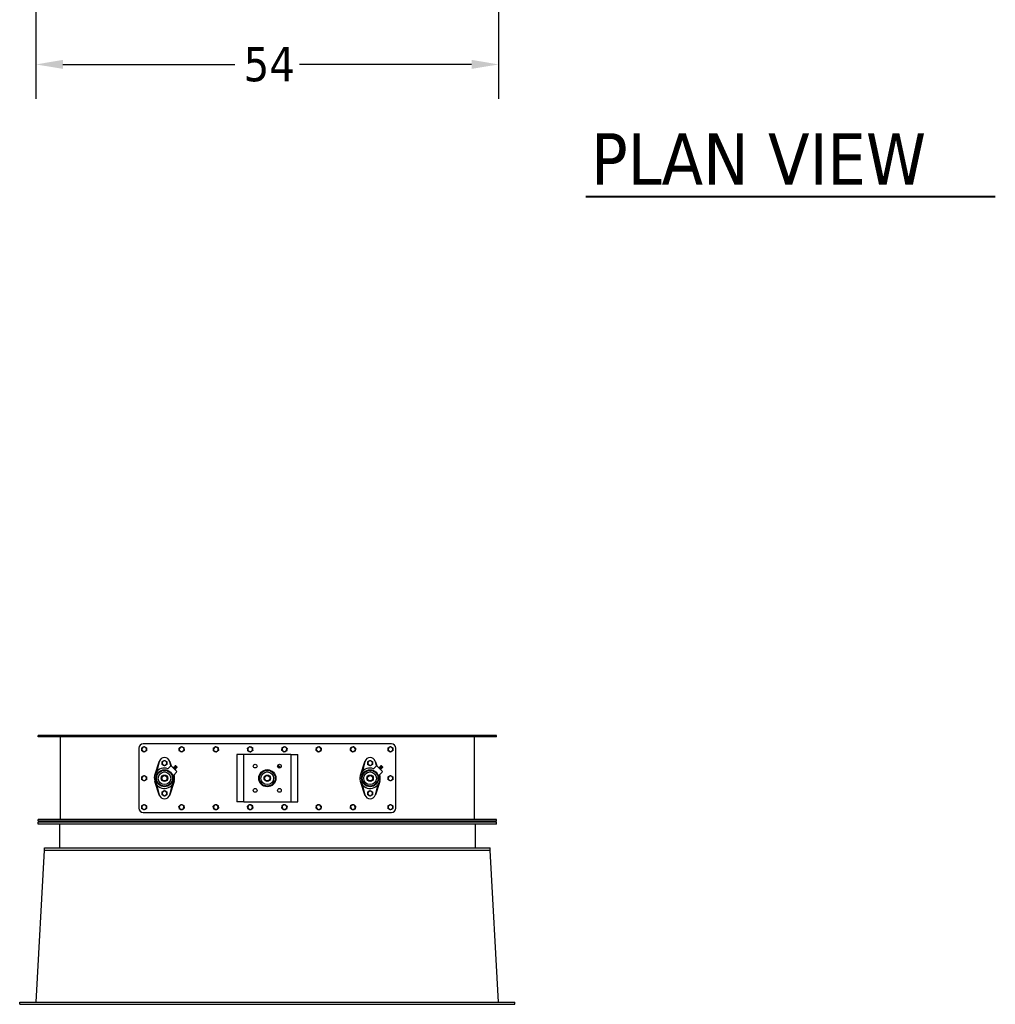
# Model space of a CAD drawing. Header units: inches. Extents: x 24 to 1128, y -69 to 748.
# Tile 586 of 656: x 508 to 622, y 429 to 544. Entities that reach past the tile are written whole.
import ezdxf

# ---------------------------------------------------------------- set-up
doc = ezdxf.new("R2010")
doc.units = ezdxf.units.IN
doc.header["$LTSCALE"] = 32
doc.header["$MEASUREMENT"] = 0
for name, color, linetype, lineweight in [('Dimension (ANSI)', 7, 'Continuous', 25), ('Symbol (ANSI)', 7, 'Continuous', 25), ('Visible (ANSI)', 7, 'Continuous', 30)]:
    doc.layers.add(name, color=color, linetype=linetype, lineweight=lineweight)
doc.styles.add('Label Text (ANSI)', font='tahomabd.ttf')
doc.styles.add('Note Text (ANSI)', font='tahoma.ttf')
doc.dimstyles.new('SB Fraction-16 (ANSI)', dxfattribs={"dimscale": 32, "dimtxt": 0.125, "dimasz": 0.098425, "dimexe": 0.125, "dimexo": 0.0625, "dimgap": 0.031496, "dimtad": 0, "dimtih": 1, "dimtoh": 1, "dimdec": 4, "dimrnd": 1e-08, "dimzin": 0, "dimdsep": 46, "dimlunit": 5, "dimtxsty": 'Note Text (ANSI)', "dimcen": 0.09, "dimdle": 0.393701, "dimclrd": 256, "dimclre": 256, "dimclrt": 256, "dimadec": 0, "dimazin": 3, "dimtfac": 0.96, "dimtofl": 0, "dimtmove": 0, "dimatfit": 3, "dimfxl": 1, "dimfrac": 2, "dimtolj": 1, "dimtzin": 12, "dimlwd": -1, "dimlwe": -1, "dimarcsym": 0})

# ---------------------------------------------------------------- blocks, each defined once
blk = doc.blocks.new('*D20')
at = {"layer": 'Defpoints', "color": 0, "transparency": 16777216}
for p in [(510.16, 558.92), (564.16, 558.92), (564.16, 538.76)]:
    blk.add_point(p, dxfattribs=at)
at = {"layer": 'Dimension (ANSI)', "transparency": 16777216}
for p, q in [((510.16, 556.92), (510.16, 534.76)), ((564.16, 556.92), (564.16, 534.76)), ((513.31, 538.76), (533.38, 538.76)), ((561.01, 538.76), (540.93, 538.76))]:
    blk.add_line(p, q, dxfattribs=at)
for points in [[(513.31, 539.29), (513.31, 538.24), (510.16, 538.76)], [(561.01, 539.29), (561.01, 538.24), (564.16, 538.76)]]:
    blk.add_solid(points, dxfattribs=at)
at = {"layer": 'Dimension (ANSI)', "transparency": 16777216, "insert": (534.39, 540.8), "char_height": 4, "attachment_point": 1, "style": 'Note Text (ANSI)'}
blk.add_mtext('\\A1;54', dxfattribs=at)

msp = doc.modelspace()

# ---------------------------------------------------------------- linework, layer by layer
at = {"layer": 'Symbol (ANSI)', "lineweight": 40}
msp.add_line((574.32463, 523.36488), (622.13086, 523.36488), dxfattribs=at)
at = {"layer": 'Visible (ANSI)'}
for p, q in [((563.90563, 460.48367), (510.40563, 460.48367)), ((510.40563, 460.29617), (510.40563, 460.48367)), ((563.90563, 460.29617), (510.40563, 460.29617)), ((512.96813, 460.29617), (512.96813, 450.67117)), ((561.34313, 450.67117), (561.34313, 460.29617)), ((563.90563, 460.29617), (563.90563, 460.48367)), ((522.15563, 458.98367), (522.15563, 451.98367)), ((551.65563, 459.48367), (522.65563, 459.48367)), ((552.15563, 451.98367), (552.15563, 458.98367)), ((524.02653, 455.85148), (524.53541, 457.41363)), ((524.53541, 457.41363), (524.21114, 456.20346)), ((524.53541, 457.41363), (524.54651, 457.44772)), ((525.76475, 457.44772), (525.77586, 457.41363)), ((525.90905, 456.91654), (525.77586, 457.41363)), ((525.77586, 457.41363), (525.93774, 456.9167)), ((534.21813, 458.23367), (533.59313, 458.23367)), ((533.59313, 458.23367), (533.59313, 452.73367)), ((534.40563, 458.23367), (534.21813, 458.23367)), ((534.40563, 452.73367), (534.40563, 458.23367)), ((534.78063, 458.23367), (534.40563, 458.23367)), ((539.53063, 458.23367), (534.78063, 458.23367)), ((539.90563, 458.23367), (539.53063, 458.23367)), ((539.90563, 458.23367), (540.09313, 458.23367)), ((539.90563, 458.23367), (539.90563, 452.73367)), ((540.09313, 458.23367), (540.71813, 458.23367)), ((540.71813, 452.73367), (540.71813, 458.23367)), ((548.02653, 455.85148), (548.53541, 457.41363)), ((548.53541, 457.41363), (548.21114, 456.20346)), ((548.53541, 457.41363), (548.54651, 457.44772)), ((549.76475, 457.44772), (549.77586, 457.41363)), ((549.90905, 456.91654), (549.77586, 457.41363)), ((549.77586, 457.41363), (549.93774, 456.9167)), ((525.52454, 456.55969), (525.85322, 456.88836)), ((525.99464, 456.88836), (526.56033, 456.32268)), ((526.17368, 456.72673), (526.23979, 456.79284)), ((526.18005, 456.70296), (526.17368, 456.72673)), ((526.22993, 456.67048), (526.29604, 456.73659)), ((526.56033, 456.18126), (526.23165, 455.85258)), ((526.26357, 456.78647), (526.23979, 456.79284)), ((526.26357, 456.78647), (526.27662, 456.77342)), ((526.27662, 456.77342), (526.361, 456.68904)), ((526.34244, 456.55797), (526.40855, 456.62408)), ((526.35887, 456.83445), (526.50641, 456.6869)), ((526.361, 456.68904), (526.44538, 456.60466)), ((526.37492, 456.50809), (526.3987, 456.50171)), ((526.3987, 456.50171), (526.46481, 456.56783)), ((526.48317, 456.93964), (526.4128, 456.91868)), ((526.4128, 456.91868), (526.59064, 456.74084)), ((526.44538, 456.60466), (526.45844, 456.5916)), ((526.45844, 456.5916), (526.46481, 456.56783)), ((526.49099, 456.93766), (526.60962, 456.81902)), ((526.6116, 456.81121), (526.59064, 456.74084)), ((538.36903, 456.82429), (538.49625, 456.69706)), ((538.48317, 456.93964), (538.4128, 456.91868)), ((538.4128, 456.91868), (538.59064, 456.74084)), ((538.49099, 456.93766), (538.60962, 456.81902)), ((538.6116, 456.81121), (538.59064, 456.74084)), ((549.52454, 456.55969), (549.85322, 456.88836)), ((549.99464, 456.88836), (550.56033, 456.32268)), ((550.17368, 456.72673), (550.23979, 456.79284)), ((550.18005, 456.70296), (550.17368, 456.72673)), ((550.22993, 456.67048), (550.29604, 456.73659)), ((550.56033, 456.18126), (550.23165, 455.85258)), ((550.26357, 456.78647), (550.23979, 456.79284)), ((550.26357, 456.78647), (550.27662, 456.77342)), ((550.27662, 456.77342), (550.361, 456.68904)), ((550.34244, 456.55797), (550.40855, 456.62408)), ((550.35887, 456.83445), (550.50641, 456.6869)), ((550.361, 456.68904), (550.44538, 456.60466)), ((550.37492, 456.50809), (550.3987, 456.50171)), ((550.3987, 456.50171), (550.46481, 456.56783)), ((550.48317, 456.93964), (550.4128, 456.91868)), ((550.4128, 456.91868), (550.59064, 456.74084)), ((550.44538, 456.60466), (550.45844, 456.5916)), ((550.45844, 456.5916), (550.46481, 456.56783)), ((550.49099, 456.93766), (550.60962, 456.81902)), ((550.6116, 456.81121), (550.59064, 456.74084)), ((524.53541, 453.55371), (524.02653, 455.11586)), ((526.28474, 455.11586), (525.77586, 453.55371)), ((526.27142, 455.89235), (526.28474, 455.85148)), ((548.53541, 453.55371), (548.02653, 455.11586)), ((550.28474, 455.11586), (549.77586, 453.55371)), ((550.27142, 455.89235), (550.28474, 455.85148)), ((524.21114, 454.76388), (524.53541, 453.55371)), ((525.77586, 453.55371), (526.10012, 454.76388)), ((548.21114, 454.76388), (548.53541, 453.55371)), ((549.77586, 453.55371), (550.10012, 454.76388)), ((524.54651, 453.51962), (524.53541, 453.55371)), ((525.77586, 453.55371), (525.76475, 453.51962)), ((534.21813, 452.73367), (533.59313, 452.73367)), ((534.40563, 452.73367), (534.21813, 452.73367)), ((534.40563, 452.73367), (534.78063, 452.73367)), ((534.78063, 452.73367), (539.53063, 452.73367)), ((539.53063, 452.73367), (539.90563, 452.73367)), ((539.90563, 452.73367), (540.09313, 452.73367)), ((540.09313, 452.73367), (540.71813, 452.73367)), ((548.54651, 453.51962), (548.53541, 453.55371)), ((549.77586, 453.55371), (549.76475, 453.51962)), ((522.65563, 451.48367), (551.65563, 451.48367)), ((563.90563, 450.67117), (510.40563, 450.67117)), ((510.40563, 450.48367), (510.40563, 450.67117)), ((563.90563, 450.48367), (510.40563, 450.48367)), ((563.90563, 450.35867), (510.40563, 450.35867)), ((510.40563, 450.10867), (510.40563, 450.35867)), ((563.90563, 450.48367), (563.90563, 450.67117)), ((563.90563, 450.10867), (563.90563, 450.35867)), ((563.90563, 450.10867), (510.40563, 450.10867)), ((512.90563, 450.10867), (512.90563, 447.35867)), ((561.40563, 450.10867), (561.40563, 447.35867)), ((510.16952, 429.35867), (511.15563, 447.10867)), ((511.15563, 447.10867), (511.15563, 447.35867)), ((511.15563, 447.35867), (563.15563, 447.35867)), ((511.15563, 447.10867), (563.15563, 447.10867)), ((563.15563, 447.10867), (563.15563, 447.35867)), ((564.14174, 429.35867), (563.15563, 447.10867)), ((508.25563, 429.10867), (508.25563, 429.35867)), ((508.25563, 429.35867), (566.05563, 429.35867)), ((508.25563, 429.10867), (566.05563, 429.10867)), ((566.05563, 429.10867), (566.05563, 429.35867))]:
    msp.add_line(p, q, dxfattribs=at)
for centre, radius in [((525.15563, 455.48367), 0.99675), ((525.15563, 455.48367), 0.92175), ((525.15563, 455.48367), 0.73425), ((535.73763, 456.90167), 0.21875), ((537.15563, 455.48367), 1), ((537.15563, 455.48367), 0.99675), ((537.15563, 455.48367), 0.92175), ((537.15563, 455.48367), 0.73425), ((538.57363, 456.90167), 0.21875), ((549.15563, 455.48367), 0.99675), ((549.15563, 455.48367), 0.92175), ((549.15563, 455.48367), 0.73425), ((525.15563, 455.48367), 0.375), ((525.15563, 455.48367), 0.3125), ((537.15563, 455.48367), 0.375), ((537.15563, 455.48367), 0.3125), ((549.15563, 455.48367), 0.375), ((549.15563, 455.48367), 0.3125), ((535.73763, 454.06567), 0.21875), ((538.57363, 454.06567), 0.21875)]:
    msp.add_circle(centre, radius, dxfattribs=at)
for centre, radius, start, end in [((522.65563, 458.98367), 0.5, 90, 180), ((522.78063, 458.85867), 0.281, 120, 180), ((522.78063, 458.85867), 0.281, 180, 240), ((522.78063, 458.85867), 0.281, 60, 120), ((522.78063, 458.85867), 0.281, 240, 300), ((522.78063, 458.85867), 0.281, 0, 60), ((522.78063, 458.85867), 0.281, 300, 0), ((527.15563, 458.85867), 0.281, 126.2923397, 186.2923397), ((527.15563, 458.85867), 0.281, 186.2923397, 246.2923397), ((527.15563, 458.85867), 0.281, 66.2923397, 126.2923397), ((527.15563, 458.85867), 0.281, 246.2923397, 306.2923397), ((527.15563, 458.85867), 0.281, 6.2923397, 66.2923397), ((527.15563, 458.85867), 0.281, 306.2923397, 6.2923397), ((531.15563, 458.85867), 0.281, 126.2923397, 186.2923397), ((531.15563, 458.85867), 0.281, 186.2923397, 246.2923397), ((531.15563, 458.85867), 0.281, 66.2923397, 126.2923397), ((531.15563, 458.85867), 0.281, 246.2923397, 306.2923397), ((531.15563, 458.85867), 0.281, 6.2923397, 66.2923397), ((531.15563, 458.85867), 0.281, 306.2923397, 6.2923397), ((535.15563, 458.85867), 0.281, 126.2923397, 186.2923397), ((535.15563, 458.85867), 0.281, 186.2923397, 246.2923397), ((535.15563, 458.85867), 0.281, 66.2923397, 126.2923397), ((535.15563, 458.85867), 0.281, 246.2923397, 306.2923397), ((535.15563, 458.85867), 0.281, 6.2923397, 66.2923397), ((535.15563, 458.85867), 0.281, 306.2923397, 6.2923397), ((539.15563, 458.85867), 0.281, 170.8358207, 230.8358207), ((539.15563, 458.85867), 0.281, 110.8358207, 170.8358207), ((539.15563, 458.85867), 0.281, 230.8358207, 290.8358207), ((539.15563, 458.85867), 0.281, 50.8358207, 110.8358207), ((539.15563, 458.85867), 0.281, 290.8358207, 350.8358207), ((539.15563, 458.85867), 0.281, 350.8358207, 50.8358207), ((543.15563, 458.85867), 0.281, 170.8358207, 230.8358207), ((543.15563, 458.85867), 0.281, 110.8358207, 170.8358207), ((543.15563, 458.85867), 0.281, 230.8358207, 290.8358207), ((543.15563, 458.85867), 0.281, 50.8358207, 110.8358207), ((543.15563, 458.85867), 0.281, 290.8358207, 350.8358207), ((543.15563, 458.85867), 0.281, 350.8358207, 50.8358207), ((547.15563, 458.85867), 0.281, 170.8358207, 230.8358207), ((547.15563, 458.85867), 0.281, 110.8358207, 170.8358207), ((547.15563, 458.85867), 0.281, 230.8358207, 290.8358207), ((547.15563, 458.85867), 0.281, 50.8358207, 110.8358207), ((547.15563, 458.85867), 0.281, 290.8358207, 350.8358207), ((547.15563, 458.85867), 0.281, 350.8358207, 50.8358207), ((551.53063, 458.85867), 0.281, 120, 180), ((551.53063, 458.85867), 0.281, 180, 240), ((551.53063, 458.85867), 0.281, 60, 120), ((551.53063, 458.85867), 0.281, 240, 300), ((551.65563, 458.98367), 0.5, 0, 90), ((551.53063, 458.85867), 0.281, 0, 60), ((551.53063, 458.85867), 0.281, 300, 0), ((525.15563, 457.24929), 0.64063, 18.0432318, 161.9567682), ((525.15563, 457.24929), 0.28125, 120, 180), ((525.15563, 457.24929), 0.28125, 180, 240), ((525.15563, 457.24929), 0.28125, 60, 120), ((525.15563, 457.24929), 0.28125, 0, 60), ((525.15563, 457.24929), 0.28125, 300, 0), ((549.15563, 457.24929), 0.64063, 18.0432318, 161.9567682), ((549.15563, 457.24929), 0.28125, 120, 180), ((549.15563, 457.24929), 0.28125, 180, 240), ((549.15563, 457.24929), 0.28125, 60, 120), ((549.15563, 457.24929), 0.28125, 0, 60), ((549.15563, 457.24929), 0.28125, 300, 0), ((525.15563, 455.48367), 1.1875, 69.9010624, 20.0989376), ((525.15563, 457.24929), 0.28125, 240, 300), ((525.92393, 456.81765), 0.1, 45, 135), ((526.20774, 457.016), 0.23622, 283.6687015, 309.7729981), ((526.48502, 456.81305), 0.12795, 124.3612907, 170.3745904), ((526.68797, 456.53578), 0.23622, 140.2270019, 166.3312985), ((526.48542, 456.93209), 0.00787, 45, 106.5871761), ((526.48502, 456.81305), 0.12795, 279.6254096, 325.6387093), ((526.48962, 456.25197), 0.1, 315, 45), ((526.60406, 456.81346), 0.00787, 343.4128239, 45), ((538.48502, 456.81305), 0.12795, 124.3612907, 164.4634537), ((538.48542, 456.93209), 0.00787, 45, 106.5871761), ((538.48502, 456.81305), 0.12795, 285.5365463, 325.6387093), ((538.60406, 456.81346), 0.00787, 343.4128239, 45), ((549.15563, 455.48367), 1.1875, 69.9010624, 20.0989376), ((549.15563, 457.24929), 0.28125, 240, 300), ((549.92393, 456.81765), 0.1, 45, 135), ((550.20774, 457.016), 0.23622, 283.6687015, 309.7729981), ((550.48502, 456.81305), 0.12795, 124.3612907, 170.3745904), ((550.68797, 456.53578), 0.23622, 140.2270019, 166.3312985), ((550.48542, 456.93209), 0.00787, 45, 106.5871761), ((550.48502, 456.81305), 0.12795, 279.6254096, 325.6387093), ((550.48962, 456.25197), 0.1, 315, 45), ((550.60406, 456.81346), 0.00787, 343.4128239, 45), ((522.78063, 455.48367), 0.281, 120, 180), ((522.78063, 455.48367), 0.281, 180, 240), ((522.78063, 455.48367), 0.281, 60, 120), ((522.78063, 455.48367), 0.281, 240, 300), ((522.78063, 455.48367), 0.281, 0, 60), ((522.78063, 455.48367), 0.281, 300, 0), ((551.53063, 455.48367), 0.281, 120, 180), ((551.53063, 455.48367), 0.281, 180, 240), ((551.53063, 455.48367), 0.281, 60, 120), ((551.53063, 455.48367), 0.281, 240, 300), ((551.53063, 455.48367), 0.281, 0, 60), ((551.53063, 455.48367), 0.281, 300, 0), ((525.15563, 453.71804), 0.28125, 120, 180), ((525.15563, 453.71804), 0.28125, 60, 120), ((525.15563, 453.71804), 0.28125, 0, 60), ((549.15563, 453.71804), 0.28125, 120, 180), ((549.15563, 453.71804), 0.28125, 60, 120), ((549.15563, 453.71804), 0.28125, 0, 60), ((525.15563, 453.71804), 0.64063, 198.0432318, 341.9567682), ((525.15563, 453.71804), 0.28125, 180, 240), ((525.15563, 453.71804), 0.28125, 240, 300), ((525.15563, 453.71804), 0.28125, 300, 0), ((549.15563, 453.71804), 0.64063, 198.0432318, 341.9567682), ((549.15563, 453.71804), 0.28125, 180, 240), ((549.15563, 453.71804), 0.28125, 240, 300), ((549.15563, 453.71804), 0.28125, 300, 0), ((522.65563, 451.98367), 0.5, 180, 270), ((522.78063, 452.10867), 0.281, 120, 180), ((522.78063, 452.10867), 0.281, 180, 240), ((522.78063, 452.10867), 0.281, 60, 120), ((522.78063, 452.10867), 0.281, 240, 300), ((522.78063, 452.10867), 0.281, 0, 60), ((522.78063, 452.10867), 0.281, 300, 0), ((527.15563, 452.10867), 0.281, 133.3571703, 193.3571703), ((527.15563, 452.10867), 0.281, 193.3571703, 253.3571703), ((527.15563, 452.10867), 0.281, 73.3571703, 133.3571703), ((527.15563, 452.10867), 0.281, 253.3571703, 313.3571703), ((527.15563, 452.10867), 0.281, 13.3571703, 73.3571703), ((527.15563, 452.10867), 0.281, 313.3571703, 13.3571703), ((531.15563, 452.10867), 0.281, 133.3571703, 193.3571703), ((531.15563, 452.10867), 0.281, 193.3571703, 253.3571703), ((531.15563, 452.10867), 0.281, 73.3571703, 133.3571703), ((531.15563, 452.10867), 0.281, 253.3571703, 313.3571703), ((531.15563, 452.10867), 0.281, 13.3571703, 73.3571703), ((531.15563, 452.10867), 0.281, 313.3571703, 13.3571703), ((535.15563, 452.10867), 0.281, 133.3571703, 193.3571703), ((535.15563, 452.10867), 0.281, 193.3571703, 253.3571703), ((535.15563, 452.10867), 0.281, 73.3571703, 133.3571703), ((535.15563, 452.10867), 0.281, 253.3571703, 313.3571703), ((535.15563, 452.10867), 0.281, 13.3571703, 73.3571703), ((535.15563, 452.10867), 0.281, 313.3571703, 13.3571703), ((539.15563, 452.10867), 0.281, 168.4406544, 228.4406544), ((539.15563, 452.10867), 0.281, 108.4406544, 168.4406544), ((539.15563, 452.10867), 0.281, 228.4406544, 288.4406544), ((539.15563, 452.10867), 0.281, 48.4406544, 108.4406544), ((539.15563, 452.10867), 0.281, 288.4406544, 348.4406544), ((539.15563, 452.10867), 0.281, 348.4406544, 48.4406544), ((543.15563, 452.10867), 0.281, 168.4406544, 228.4406544), ((543.15563, 452.10867), 0.281, 108.4406544, 168.4406544), ((543.15563, 452.10867), 0.281, 228.4406544, 288.4406544), ((543.15563, 452.10867), 0.281, 48.4406544, 108.4406544), ((543.15563, 452.10867), 0.281, 288.4406544, 348.4406544), ((543.15563, 452.10867), 0.281, 348.4406544, 48.4406544), ((547.15563, 452.10867), 0.281, 168.4406544, 228.4406544), ((547.15563, 452.10867), 0.281, 108.4406544, 168.4406544), ((547.15563, 452.10867), 0.281, 228.4406544, 288.4406544), ((547.15563, 452.10867), 0.281, 48.4406544, 108.4406544), ((547.15563, 452.10867), 0.281, 288.4406544, 348.4406544), ((547.15563, 452.10867), 0.281, 348.4406544, 48.4406544), ((551.53063, 452.10867), 0.281, 120, 180), ((551.53063, 452.10867), 0.281, 180, 240), ((551.53063, 452.10867), 0.281, 60, 120), ((551.53063, 452.10867), 0.281, 240, 300), ((551.65563, 451.98367), 0.5, 270, 0), ((551.53063, 452.10867), 0.281, 0, 60), ((551.53063, 452.10867), 0.281, 300, 0)]:
    msp.add_arc(centre, radius, start, end, dxfattribs=at)
for points in [[(522.49963, 459.0209), (522.57493, 459.06438), (522.64013, 459.10202)], [(522.49963, 458.85867), (522.49963, 458.93396), (522.49963, 459.0209)], [(522.49963, 458.69643), (522.49963, 458.78338), (522.49963, 458.85867)], [(522.64013, 458.61532), (522.57493, 458.65296), (522.49963, 458.69643)], [(522.64013, 459.10202), (522.70534, 459.13967), (522.78063, 459.18314)], [(522.78063, 458.5342), (522.70534, 458.57767), (522.64013, 458.61532)], [(522.78063, 459.18314), (522.85593, 459.13967), (522.92113, 459.10202)], [(522.92113, 458.61532), (522.85593, 458.57767), (522.78063, 458.5342)], [(522.92113, 459.10202), (522.98634, 459.06438), (523.06163, 459.0209)], [(523.06163, 458.69643), (522.98634, 458.65296), (522.92113, 458.61532)], [(523.06163, 459.0209), (523.06163, 458.93396), (523.06163, 458.85867)], [(523.06163, 458.85867), (523.06163, 458.78338), (523.06163, 458.69643)], [(526.85854, 458.98913), (526.92862, 459.04059), (526.98931, 459.08516)], [(526.87633, 458.82787), (526.86807, 458.90271), (526.85854, 458.98913)], [(526.89411, 458.66661), (526.88458, 458.75303), (526.87633, 458.82787)], [(527.04265, 458.60138), (526.97371, 458.63166), (526.89411, 458.66661)], [(526.98931, 459.08516), (527.04999, 459.12972), (527.12007, 459.18119)], [(527.1912, 458.53615), (527.11159, 458.57111), (527.04265, 458.60138)], [(527.12007, 459.18119), (527.19967, 459.14623), (527.26861, 459.11596)], [(527.32196, 458.63218), (527.26127, 458.58761), (527.1912, 458.53615)], [(527.26861, 459.11596), (527.33755, 459.08568), (527.41716, 459.05073)], [(527.45272, 458.72821), (527.38265, 458.67675), (527.32196, 458.63218)], [(527.41716, 459.05073), (527.42669, 458.96431), (527.43494, 458.88947)], [(527.43494, 458.88947), (527.44319, 458.81463), (527.45272, 458.72821)], [(530.85854, 458.98913), (530.92862, 459.04059), (530.98931, 459.08516)], [(530.87633, 458.82787), (530.86807, 458.90271), (530.85854, 458.98913)], [(530.89411, 458.66661), (530.88458, 458.75303), (530.87633, 458.82787)], [(531.04265, 458.60138), (530.97371, 458.63166), (530.89411, 458.66661)], [(530.98931, 459.08516), (531.04999, 459.12972), (531.12007, 459.18119)], [(531.1912, 458.53615), (531.11159, 458.57111), (531.04265, 458.60138)], [(531.12007, 459.18119), (531.19967, 459.14623), (531.26861, 459.11596)], [(531.32196, 458.63218), (531.26127, 458.58761), (531.1912, 458.53615)], [(531.26861, 459.11596), (531.33755, 459.08568), (531.41716, 459.05073)], [(531.45272, 458.72821), (531.38265, 458.67675), (531.32196, 458.63218)], [(531.41716, 459.05073), (531.42669, 458.96431), (531.43494, 458.88947)], [(531.43494, 458.88947), (531.44319, 458.81463), (531.45272, 458.72821)], [(534.85854, 458.98913), (534.92862, 459.04059), (534.98931, 459.08516)], [(534.87633, 458.82787), (534.86807, 458.90271), (534.85854, 458.98913)], [(534.89411, 458.66661), (534.88458, 458.75303), (534.87633, 458.82787)], [(535.04265, 458.60138), (534.97371, 458.63166), (534.89411, 458.66661)], [(534.98931, 459.08516), (535.04999, 459.12972), (535.12007, 459.18119)], [(535.1912, 458.53615), (535.11159, 458.57111), (535.04265, 458.60138)], [(535.12007, 459.18119), (535.19967, 459.14623), (535.26861, 459.11596)], [(535.32196, 458.63218), (535.26127, 458.58761), (535.1912, 458.53615)], [(535.26861, 459.11596), (535.33755, 459.08568), (535.41716, 459.05073)], [(535.45272, 458.72821), (535.38265, 458.67675), (535.32196, 458.63218)], [(535.41716, 459.05073), (535.42669, 458.96431), (535.43494, 458.88947)], [(535.43494, 458.88947), (535.44319, 458.81463), (535.45272, 458.72821)], [(538.85238, 458.74326), (538.86623, 458.82909), (538.87822, 458.90342)], [(538.97817, 458.6408), (538.91979, 458.68835), (538.85238, 458.74326)], [(538.87822, 458.90342), (538.89021, 458.97776), (538.90406, 459.06359)], [(538.90406, 459.06359), (538.98531, 459.09451), (539.05568, 459.12129)], [(539.10396, 458.53834), (539.03655, 458.59325), (538.97817, 458.6408)], [(539.05568, 459.12129), (539.12605, 459.14807), (539.20731, 459.179)], [(539.25558, 458.59605), (539.18521, 458.56926), (539.10396, 458.53834)], [(539.20731, 459.179), (539.27472, 459.12409), (539.3331, 459.07654)], [(539.40721, 458.65375), (539.32595, 458.62283), (539.25558, 458.59605)], [(539.3331, 459.07654), (539.39148, 459.02899), (539.45888, 458.97408)], [(539.43305, 458.81392), (539.42105, 458.73958), (539.40721, 458.65375)], [(539.45888, 458.97408), (539.44504, 458.88825), (539.43305, 458.81392)], [(542.85238, 458.74326), (542.86623, 458.82909), (542.87822, 458.90342)], [(542.97817, 458.6408), (542.91979, 458.68835), (542.85238, 458.74326)], [(542.87822, 458.90342), (542.89021, 458.97776), (542.90406, 459.06359)], [(542.90406, 459.06359), (542.98531, 459.09451), (543.05568, 459.12129)], [(543.10396, 458.53834), (543.03655, 458.59325), (542.97817, 458.6408)], [(543.05568, 459.12129), (543.12605, 459.14807), (543.20731, 459.179)], [(543.25558, 458.59605), (543.18521, 458.56926), (543.10396, 458.53834)], [(543.20731, 459.179), (543.27472, 459.12409), (543.3331, 459.07654)], [(543.40721, 458.65375), (543.32595, 458.62283), (543.25558, 458.59605)], [(543.3331, 459.07654), (543.39148, 459.02899), (543.45888, 458.97408)], [(543.43305, 458.81392), (543.42105, 458.73958), (543.40721, 458.65375)], [(543.45888, 458.97408), (543.44504, 458.88825), (543.43305, 458.81392)], [(546.85238, 458.74326), (546.86623, 458.82909), (546.87822, 458.90342)], [(546.97817, 458.6408), (546.91979, 458.68835), (546.85238, 458.74326)], [(546.87822, 458.90342), (546.89021, 458.97776), (546.90406, 459.06359)], [(546.90406, 459.06359), (546.98531, 459.09451), (547.05568, 459.12129)], [(547.10396, 458.53834), (547.03655, 458.59325), (546.97817, 458.6408)], [(547.05568, 459.12129), (547.12605, 459.14807), (547.20731, 459.179)], [(547.25558, 458.59605), (547.18521, 458.56926), (547.10396, 458.53834)], [(547.20731, 459.179), (547.27472, 459.12409), (547.3331, 459.07654)], [(547.40721, 458.65375), (547.32595, 458.62283), (547.25558, 458.59605)], [(547.3331, 459.07654), (547.39148, 459.02899), (547.45888, 458.97408)], [(547.43305, 458.81392), (547.42105, 458.73958), (547.40721, 458.65375)], [(547.45888, 458.97408), (547.44504, 458.88825), (547.43305, 458.81392)], [(551.24963, 459.0209), (551.32493, 459.06438), (551.39013, 459.10202)], [(551.24963, 458.85867), (551.24963, 458.93396), (551.24963, 459.0209)], [(551.24963, 458.69643), (551.24963, 458.78338), (551.24963, 458.85867)], [(551.39013, 458.61532), (551.32493, 458.65296), (551.24963, 458.69643)], [(551.39013, 459.10202), (551.45534, 459.13967), (551.53063, 459.18314)], [(551.53063, 458.5342), (551.45534, 458.57767), (551.39013, 458.61532)], [(551.53063, 459.18314), (551.60593, 459.13967), (551.67113, 459.10202)], [(551.67113, 458.61532), (551.60593, 458.57767), (551.53063, 458.5342)], [(551.67113, 459.10202), (551.73634, 459.06438), (551.81163, 459.0209)], [(551.81163, 458.69643), (551.73634, 458.65296), (551.67113, 458.61532)], [(551.81163, 459.0209), (551.81163, 458.93396), (551.81163, 458.85867)], [(551.81163, 458.85867), (551.81163, 458.78338), (551.81163, 458.69643)], [(524.87438, 457.41167), (524.94974, 457.45518), (525.01501, 457.49286)], [(524.87438, 457.24929), (524.87438, 457.32466), (524.87438, 457.41167)], [(524.87438, 457.08691), (524.87438, 457.17393), (524.87438, 457.24929)], [(525.01501, 457.49286), (525.08027, 457.53054), (525.15563, 457.57405)], [(525.15563, 457.57405), (525.23099, 457.53054), (525.29626, 457.49286)], [(525.29626, 457.49286), (525.36152, 457.45518), (525.43688, 457.41167)], [(525.43688, 457.41167), (525.43688, 457.32466), (525.43688, 457.24929)], [(525.43688, 457.24929), (525.43688, 457.17393), (525.43688, 457.08691)], [(548.87438, 457.41167), (548.94974, 457.45518), (549.01501, 457.49286)], [(548.87438, 457.24929), (548.87438, 457.32466), (548.87438, 457.41167)], [(548.87438, 457.08691), (548.87438, 457.17393), (548.87438, 457.24929)], [(549.01501, 457.49286), (549.08027, 457.53054), (549.15563, 457.57405)], [(549.15563, 457.57405), (549.23099, 457.53054), (549.29626, 457.49286)], [(549.29626, 457.49286), (549.36152, 457.45518), (549.43688, 457.41167)], [(549.43688, 457.41167), (549.43688, 457.32466), (549.43688, 457.24929)], [(549.43688, 457.24929), (549.43688, 457.17393), (549.43688, 457.08691)], [(525.01501, 457.00572), (524.94974, 457.04341), (524.87438, 457.08691)], [(525.15563, 456.92453), (525.08027, 456.96804), (525.01501, 457.00572)], [(525.29626, 457.00572), (525.23099, 456.96804), (525.15563, 456.92453)], [(525.43688, 457.08691), (525.36152, 457.04341), (525.29626, 457.00572)], [(526.17368, 456.72673), (526.18005, 456.70296), (526.1931, 456.6899)], [(526.1931, 456.6899), (526.20616, 456.67685), (526.22993, 456.67048)], [(526.22993, 456.67048), (526.25138, 456.63163), (526.27748, 456.60552)], [(526.27662, 456.77342), (526.26357, 456.78647), (526.23979, 456.79284)], [(526.29604, 456.73659), (526.28967, 456.76037), (526.27662, 456.77342)], [(526.27748, 456.60552), (526.30359, 456.57941), (526.34244, 456.55797)], [(526.361, 456.68904), (526.33489, 456.71515), (526.29604, 456.73659)], [(526.34244, 456.55797), (526.34881, 456.53419), (526.36187, 456.52114)], [(526.40855, 456.62408), (526.38711, 456.66293), (526.361, 456.68904)], [(526.36187, 456.52114), (526.37492, 456.50809), (526.3987, 456.50171)], [(526.44538, 456.60466), (526.43233, 456.61771), (526.40855, 456.62408)], [(526.46481, 456.56783), (526.45844, 456.5916), (526.44538, 456.60466)], [(549.01501, 457.00572), (548.94974, 457.04341), (548.87438, 457.08691)], [(549.15563, 456.92453), (549.08027, 456.96804), (549.01501, 457.00572)], [(549.29626, 457.00572), (549.23099, 456.96804), (549.15563, 456.92453)], [(549.43688, 457.08691), (549.36152, 457.04341), (549.29626, 457.00572)], [(550.17368, 456.72673), (550.18005, 456.70296), (550.1931, 456.6899)], [(550.1931, 456.6899), (550.20616, 456.67685), (550.22993, 456.67048)], [(550.22993, 456.67048), (550.25138, 456.63163), (550.27748, 456.60552)], [(550.27662, 456.77342), (550.26357, 456.78647), (550.23979, 456.79284)], [(550.29604, 456.73659), (550.28967, 456.76037), (550.27662, 456.77342)], [(550.27748, 456.60552), (550.30359, 456.57941), (550.34244, 456.55797)], [(550.361, 456.68904), (550.33489, 456.71515), (550.29604, 456.73659)], [(550.34244, 456.55797), (550.34881, 456.53419), (550.36187, 456.52114)], [(550.40855, 456.62408), (550.38711, 456.66293), (550.361, 456.68904)], [(550.36187, 456.52114), (550.37492, 456.50809), (550.3987, 456.50171)], [(550.44538, 456.60466), (550.43233, 456.61771), (550.40855, 456.62408)], [(550.46481, 456.56783), (550.45844, 456.5916), (550.44538, 456.60466)], [(522.49963, 455.6459), (522.57493, 455.68938), (522.64013, 455.72702)], [(522.49963, 455.48367), (522.49963, 455.55896), (522.49963, 455.6459)], [(522.49963, 455.32143), (522.49963, 455.40838), (522.49963, 455.48367)], [(522.64013, 455.24032), (522.57493, 455.27796), (522.49963, 455.32143)], [(522.64013, 455.72702), (522.70534, 455.76467), (522.78063, 455.80814)], [(522.78063, 455.1592), (522.70534, 455.20267), (522.64013, 455.24032)], [(522.78063, 455.80814), (522.85593, 455.76467), (522.92113, 455.72702)], [(522.92113, 455.24032), (522.85593, 455.20267), (522.78063, 455.1592)], [(522.92113, 455.72702), (522.98634, 455.68938), (523.06163, 455.6459)], [(523.06163, 455.32143), (522.98634, 455.27796), (522.92113, 455.24032)], [(523.06163, 455.6459), (523.06163, 455.55896), (523.06163, 455.48367)], [(523.06163, 455.48367), (523.06163, 455.40838), (523.06163, 455.32143)], [(551.24963, 455.6459), (551.32493, 455.68938), (551.39013, 455.72702)], [(551.24963, 455.48367), (551.24963, 455.55896), (551.24963, 455.6459)], [(551.24963, 455.32143), (551.24963, 455.40838), (551.24963, 455.48367)], [(551.39013, 455.24032), (551.32493, 455.27796), (551.24963, 455.32143)], [(551.39013, 455.72702), (551.45534, 455.76467), (551.53063, 455.80814)], [(551.53063, 455.1592), (551.45534, 455.20267), (551.39013, 455.24032)], [(551.53063, 455.80814), (551.60593, 455.76467), (551.67113, 455.72702)], [(551.67113, 455.24032), (551.60593, 455.20267), (551.53063, 455.1592)], [(551.67113, 455.72702), (551.73634, 455.68938), (551.81163, 455.6459)], [(551.81163, 455.32143), (551.73634, 455.27796), (551.67113, 455.24032)], [(551.81163, 455.6459), (551.81163, 455.55896), (551.81163, 455.48367)], [(551.81163, 455.48367), (551.81163, 455.40838), (551.81163, 455.32143)], [(524.87438, 453.88042), (524.94974, 453.92393), (525.01501, 453.96161)], [(524.87438, 453.71804), (524.87438, 453.79341), (524.87438, 453.88042)], [(525.01501, 453.96161), (525.08027, 453.99929), (525.15563, 454.0428)], [(525.15563, 454.0428), (525.23099, 453.99929), (525.29626, 453.96161)], [(525.29626, 453.96161), (525.36152, 453.92393), (525.43688, 453.88042)], [(525.43688, 453.88042), (525.43688, 453.79341), (525.43688, 453.71804)], [(548.87438, 453.88042), (548.94974, 453.92393), (549.01501, 453.96161)], [(548.87438, 453.71804), (548.87438, 453.79341), (548.87438, 453.88042)], [(549.01501, 453.96161), (549.08027, 453.99929), (549.15563, 454.0428)], [(549.15563, 454.0428), (549.23099, 453.99929), (549.29626, 453.96161)], [(549.29626, 453.96161), (549.36152, 453.92393), (549.43688, 453.88042)], [(549.43688, 453.88042), (549.43688, 453.79341), (549.43688, 453.71804)], [(524.87438, 453.55566), (524.87438, 453.64268), (524.87438, 453.71804)], [(525.01501, 453.47447), (524.94974, 453.51216), (524.87438, 453.55566)], [(525.15563, 453.39328), (525.08027, 453.43679), (525.01501, 453.47447)], [(525.29626, 453.47447), (525.23099, 453.43679), (525.15563, 453.39328)], [(525.43688, 453.55566), (525.36152, 453.51216), (525.29626, 453.47447)], [(525.43688, 453.71804), (525.43688, 453.64268), (525.43688, 453.55566)], [(548.87438, 453.55566), (548.87438, 453.64268), (548.87438, 453.71804)], [(549.01501, 453.47447), (548.94974, 453.51216), (548.87438, 453.55566)], [(549.15563, 453.39328), (549.08027, 453.43679), (549.01501, 453.47447)], [(549.29626, 453.47447), (549.23099, 453.43679), (549.15563, 453.39328)], [(549.43688, 453.55566), (549.36152, 453.51216), (549.29626, 453.47447)], [(549.43688, 453.71804), (549.43688, 453.64268), (549.43688, 453.55566)], [(522.49963, 452.2709), (522.57493, 452.31438), (522.64013, 452.35202)], [(522.49963, 452.10867), (522.49963, 452.18396), (522.49963, 452.2709)], [(522.49963, 451.94643), (522.49963, 452.03338), (522.49963, 452.10867)], [(522.64013, 451.86532), (522.57493, 451.90296), (522.49963, 451.94643)], [(522.64013, 452.35202), (522.70534, 452.38967), (522.78063, 452.43314)], [(522.78063, 451.7842), (522.70534, 451.82767), (522.64013, 451.86532)], [(522.78063, 452.43314), (522.85593, 452.38967), (522.92113, 452.35202)], [(522.92113, 451.86532), (522.85593, 451.82767), (522.78063, 451.7842)], [(522.92113, 452.35202), (522.98634, 452.31438), (523.06163, 452.2709)], [(523.06163, 451.94643), (522.98634, 451.90296), (522.92113, 451.86532)], [(523.06163, 452.2709), (523.06163, 452.18396), (523.06163, 452.10867)], [(523.06163, 452.10867), (523.06163, 452.03338), (523.06163, 451.94643)], [(526.84475, 452.2016), (526.90797, 452.26129), (526.96271, 452.31298)], [(526.88223, 452.04375), (526.86484, 452.11701), (526.84475, 452.2016)], [(526.91971, 451.88591), (526.89963, 451.9705), (526.88223, 452.04375)], [(527.07515, 451.83944), (527.00301, 451.86101), (526.91971, 451.88591)], [(526.96271, 452.31298), (527.01746, 452.36467), (527.08067, 452.42436)], [(527.23059, 451.79298), (527.14729, 451.81788), (527.07515, 451.83944)], [(527.08067, 452.42436), (527.16397, 452.39946), (527.23611, 452.3779)], [(527.34855, 451.90436), (527.29381, 451.85267), (527.23059, 451.79298)], [(527.23611, 452.3779), (527.30825, 452.35633), (527.39155, 452.33143)], [(527.46651, 452.01574), (527.4033, 451.95605), (527.34855, 451.90436)], [(527.39155, 452.33143), (527.41164, 452.24684), (527.42903, 452.17359)], [(527.42903, 452.17359), (527.44643, 452.10033), (527.46651, 452.01574)], [(530.84475, 452.2016), (530.90797, 452.26129), (530.96271, 452.31298)], [(530.88223, 452.04375), (530.86484, 452.11701), (530.84475, 452.2016)], [(530.91971, 451.88591), (530.89963, 451.9705), (530.88223, 452.04375)], [(531.07515, 451.83944), (531.00301, 451.86101), (530.91971, 451.88591)], [(530.96271, 452.31298), (531.01746, 452.36467), (531.08067, 452.42436)], [(531.23059, 451.79298), (531.14729, 451.81788), (531.07515, 451.83944)], [(531.08067, 452.42436), (531.16397, 452.39946), (531.23611, 452.3779)], [(531.34855, 451.90436), (531.29381, 451.85267), (531.23059, 451.79298)], [(531.23611, 452.3779), (531.30825, 452.35633), (531.39155, 452.33143)], [(531.46651, 452.01574), (531.4033, 451.95605), (531.34855, 451.90436)], [(531.39155, 452.33143), (531.41164, 452.24684), (531.42903, 452.17359)], [(531.42903, 452.17359), (531.44643, 452.10033), (531.46651, 452.01574)], [(534.84475, 452.2016), (534.90797, 452.26129), (534.96271, 452.31298)], [(534.88223, 452.04375), (534.86484, 452.11701), (534.84475, 452.2016)], [(534.91971, 451.88591), (534.89963, 451.9705), (534.88223, 452.04375)], [(535.07515, 451.83944), (535.00301, 451.86101), (534.91971, 451.88591)], [(534.96271, 452.31298), (535.01746, 452.36467), (535.08067, 452.42436)], [(535.23059, 451.79298), (535.14729, 451.81788), (535.07515, 451.83944)], [(535.08067, 452.42436), (535.16397, 452.39946), (535.23611, 452.3779)], [(535.34855, 451.90436), (535.29381, 451.85267), (535.23059, 451.79298)], [(535.23611, 452.3779), (535.30825, 452.35633), (535.39155, 452.33143)], [(535.46651, 452.01574), (535.4033, 451.95605), (535.34855, 451.90436)], [(535.39155, 452.33143), (535.41164, 452.24684), (535.42903, 452.17359)], [(535.42903, 452.17359), (535.44643, 452.10033), (535.46651, 452.01574)], [(538.84782, 452.00603), (538.86524, 452.09121), (538.88033, 452.16498)], [(538.96922, 451.89841), (538.91288, 451.94836), (538.84782, 452.00603)], [(538.88033, 452.16498), (538.89542, 452.23874), (538.91284, 452.32392)], [(538.91284, 452.32392), (538.99532, 452.35142), (539.06675, 452.37524)], [(539.09061, 451.79078), (539.02556, 451.84846), (538.96922, 451.89841)], [(539.06675, 452.37524), (539.13817, 452.39906), (539.22065, 452.42656)], [(539.24452, 451.8421), (539.17309, 451.81828), (539.09061, 451.79078)], [(539.22065, 452.42656), (539.28571, 452.36888), (539.34205, 452.31893)], [(539.39842, 451.89342), (539.31595, 451.86592), (539.24452, 451.8421)], [(539.34205, 452.31893), (539.39839, 452.26898), (539.46344, 452.21131)], [(539.43093, 452.05236), (539.41585, 451.9786), (539.39842, 451.89342)], [(539.46344, 452.21131), (539.44602, 452.12613), (539.43093, 452.05236)], [(542.84782, 452.00603), (542.86524, 452.09121), (542.88033, 452.16498)], [(542.96922, 451.89841), (542.91288, 451.94836), (542.84782, 452.00603)], [(542.88033, 452.16498), (542.89542, 452.23874), (542.91284, 452.32392)], [(542.91284, 452.32392), (542.99532, 452.35142), (543.06675, 452.37524)], [(543.09061, 451.79078), (543.02556, 451.84846), (542.96922, 451.89841)], [(543.06675, 452.37524), (543.13817, 452.39906), (543.22065, 452.42656)], [(543.24452, 451.8421), (543.17309, 451.81828), (543.09061, 451.79078)], [(543.22065, 452.42656), (543.28571, 452.36888), (543.34205, 452.31893)], [(543.39842, 451.89342), (543.31595, 451.86592), (543.24452, 451.8421)], [(543.34205, 452.31893), (543.39839, 452.26898), (543.46344, 452.21131)], [(543.43093, 452.05236), (543.41585, 451.9786), (543.39842, 451.89342)], [(543.46344, 452.21131), (543.44602, 452.12613), (543.43093, 452.05236)], [(546.84782, 452.00603), (546.86524, 452.09121), (546.88033, 452.16498)], [(546.96922, 451.89841), (546.91288, 451.94836), (546.84782, 452.00603)], [(546.88033, 452.16498), (546.89542, 452.23874), (546.91284, 452.32392)], [(546.91284, 452.32392), (546.99532, 452.35142), (547.06675, 452.37524)], [(547.09061, 451.79078), (547.02556, 451.84846), (546.96922, 451.89841)], [(547.06675, 452.37524), (547.13817, 452.39906), (547.22065, 452.42656)], [(547.24452, 451.8421), (547.17309, 451.81828), (547.09061, 451.79078)], [(547.22065, 452.42656), (547.28571, 452.36888), (547.34205, 452.31893)], [(547.39842, 451.89342), (547.31595, 451.86592), (547.24452, 451.8421)], [(547.34205, 452.31893), (547.39839, 452.26898), (547.46344, 452.21131)], [(547.43093, 452.05236), (547.41585, 451.9786), (547.39842, 451.89342)], [(547.46344, 452.21131), (547.44602, 452.12613), (547.43093, 452.05236)], [(551.24963, 452.2709), (551.32493, 452.31438), (551.39013, 452.35202)], [(551.24963, 452.10867), (551.24963, 452.18396), (551.24963, 452.2709)], [(551.24963, 451.94643), (551.24963, 452.03338), (551.24963, 452.10867)], [(551.39013, 451.86532), (551.32493, 451.90296), (551.24963, 451.94643)], [(551.39013, 452.35202), (551.45534, 452.38967), (551.53063, 452.43314)], [(551.53063, 451.7842), (551.45534, 451.82767), (551.39013, 451.86532)], [(551.53063, 452.43314), (551.60593, 452.38967), (551.67113, 452.35202)], [(551.67113, 451.86532), (551.60593, 451.82767), (551.53063, 451.7842)], [(551.67113, 452.35202), (551.73634, 452.31438), (551.81163, 452.2709)], [(551.81163, 451.94643), (551.73634, 451.90296), (551.67113, 451.86532)], [(551.81163, 452.2709), (551.81163, 452.18396), (551.81163, 452.10867)], [(551.81163, 452.10867), (551.81163, 452.03338), (551.81163, 451.94643)]]:
    msp.add_rational_spline(points, [1, 1.0379548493, 1], degree=2, dxfattribs=at)

# ---------------------------------------------------------------- texts
at = {"layer": 'Symbol (ANSI)', "insert": (574.94067, 524.71848), "char_height": 6.016, "attachment_point": 7, "style": 'Label Text (ANSI)'}
msp.add_mtext('PLAN VIEW', dxfattribs=at)

# ---------------------------------------------------------------- dimensions: what is measured, and where the dimension line sits
at = {"layer": 'Dimension (ANSI)'}
dim = msp.add_linear_dim(base=(564.15563, 538.76105), p1=(510.15563, 558.91853), p2=(564.15563, 558.91853), angle=180, dimstyle='SB Fraction-16 (ANSI)', override={"dimgap": 0.031496, "dimtih": 0, "dimtoh": 0, "dimdec": 4, "dimtol": 0, "dimlim": 0, "dimtp": 0, "dimtm": 0, "dimtdec": 2, "dimatfit": 1}, dxfattribs=at)
dim.commit()
dim.dimension.update_dxf_attribs({"geometry": '*D20', "text_midpoint": (537.15563, 538.76105), "dimtype": 160})

doc.saveas('drawing.dxf')
